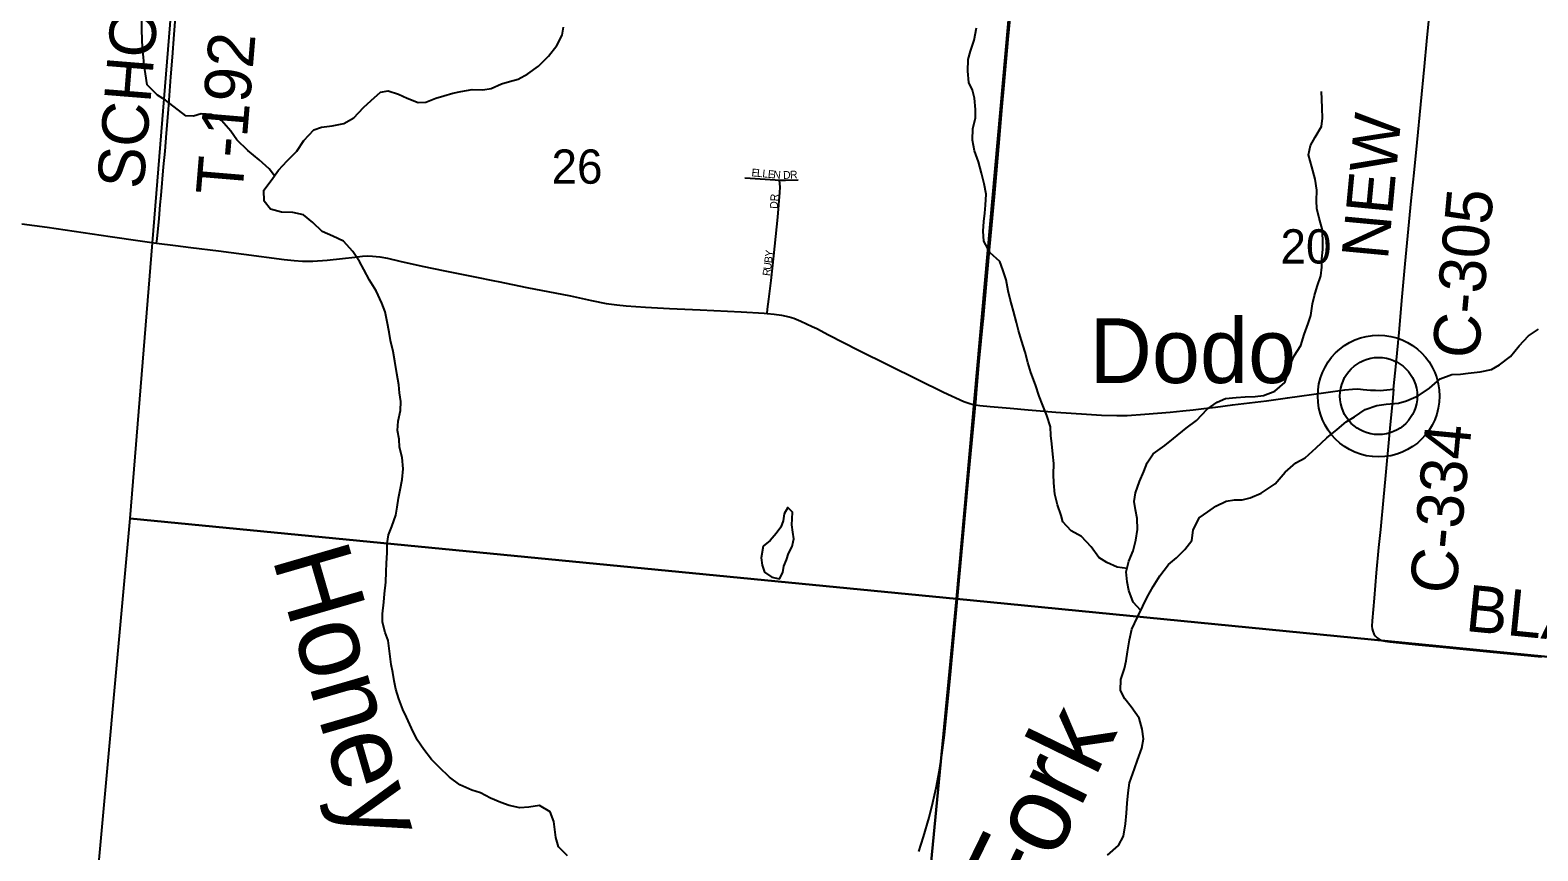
# Model space of a CAD drawing. Extents: x 1410790 to 1770854, y 566777 to 831614.
# Drawn here: x 1541506 to 1551230, y 722903 to 728196 of the extents above; entities that cross this region are included whole.
import ezdxf

# ---------------------------------------------------------------- set-up
doc = ezdxf.new("R2010")
doc.units = 0
for name, color, linetype in [('GM_X_County_Road', 7, 'Continuous'), ('GM_X_County_Road_Text', 7, 'Continuous'), ('GM_X_Minor_Lake', 7, 'Continuous'), ('GM_X_Minor_River', 7, 'Continuous'), ('GM_X_Minor_River_Text', 7, 'Continuous'), ('GM_X_Section', 7, 'Continuous'), ('GM_X_Section_Text', 7, 'Continuous'), ('GM_X_State_Route', 7, 'Continuous'), ('GM_X_Township_Road', 7, 'Continuous'), ('GM_X_Township_Road_Text', 7, 'Continuous'), ('GM_X_Township_Subdivision', 7, 'Continuous'), ('GM_X_Township_Subdivision_Text', 7, 'Continuous'), ('GM_X_Unincorporated', 7, 'Continuous'), ('GM_X_Unincorporated_Location', 7, 'Continuous'), ('GM_X_Unincorporated_Text', 7, 'Continuous')]:
    doc.layers.add(name, color=color, linetype=linetype)

msp = doc.modelspace()

# ---------------------------------------------------------------- linework, layer by layer
at = {"layer": 'GM_X_County_Road'}
for points in [[(1550299.8, 725880.5), (1550317.4, 726046.4), (1550335.5, 726247.2), (1550355.7, 726476), (1550374.1, 726688.4), (1550412.9, 727096.4), (1550431.9, 727275.8), (1550451.6, 727471.6), (1550475.7, 727716.4), (1550499.8, 727961.1), (1550514.8, 728124.5), (1550550.2, 728500.1), (1550583.4, 728859.3), (1550616.2, 729218.7), (1550635.8, 729449.5)], [(1541452.7, 726946.3), (1541615.3, 726924.6), (1542021.3, 726865.4), (1542216.2, 726836.9), (1542321.6, 726823)], [(1542321.6, 726823), (1542444.1, 726806.9), (1542541.8, 726795.1), (1542720.7, 726772.3), (1542883.3, 726750.6), (1543143.8, 726716.4), (1543209.3, 726709.7), (1543261.4, 726705.9), (1543329.1, 726706.7), (1543422.2, 726712.1), (1543520.1, 726723.3), (1543600.4, 726732.7), (1543648.8, 726738.5), (1543681.2, 726740), (1543713.6, 726738.9), (1543762.1, 726733.6), (1543810.3, 726724.9), (1543890, 726706.6), (1544034.1, 726675.1), (1544179.8, 726644.2), (1544244.3, 726631)], [(1544244.3, 726631), (1544373.4, 726604.3), (1544500, 726579.3), (1544525.4, 726574.2)], [(1544525.4, 726574.2), (1544709, 726536.7), (1544990.6, 726481.9), (1545127.2, 726452.9), (1545220.6, 726434.2), (1545289.2, 726423.8), (1545350.8, 726417.7), (1545475, 726409.9), (1545630.3, 726402.1), (1545826.5, 726392.5), (1546092.1, 726379.9), (1546239.4, 726371), (1546258.9, 726369.1)], [(1546258.9, 726369.1), (1546304.5, 726364.9), (1546352.9, 726357.7), (1546400.5, 726347.2), (1546431.5, 726337.8), (1546476.8, 726319.7), (1546550.2, 726285.9), (1546579, 726271.5), (1546655.5, 726231.1), (1546848.5, 726132.9), (1547235.4, 725941.6), (1547396.8, 725862.1), (1547528.8, 725801.4), (1547566.4, 725787.8), (1547582.4, 725783.4), (1547598.7, 725780), (1547603, 725779.3)], [(1547969.2, 725746), (1548121.9, 725733.2), (1548318.3, 725718.9), (1548416.8, 725713.3), (1548515.4, 725710.5), (1548581.2, 725711.3), (1548696, 725719), (1548859.7, 725733), (1548941.4, 725740.9), (1549006.2, 725747.8), (1549075.6, 725755.4), (1549152.1, 725764.9), (1549261.4, 725779.7), (1549480.2, 725805.7), (1549614.7, 725824.8), (1549863, 725858.7), (1549986.2, 725876), (1550034.9, 725881.3), (1550068.7, 725882.1), (1550104.3, 725879.5), (1550151.2, 725875.2), (1550183.3, 725873.4), (1550213.7, 725872.6), (1550299.8, 725880.5)], [(1550299.8, 725880.5), (1550294.3, 725824.5), (1550275.3, 725628.4), (1550245.5, 725301.5), (1550234.6, 725187.2), (1550214.5, 724975.1), (1550203.5, 724860.8), (1550188.1, 724697.4), (1550174.1, 724533.9), (1550161.8, 724386.6), (1550160.5, 724353.1), (1550161.7, 724336.1), (1550165.1, 724319.3), (1550171.9, 724303.6), (1550181.5, 724289.4), (1550193.8, 724277.4), (1550205.7, 724267.6), (1550223.6, 724261), (1550245.1, 724255.4), (1550275.2, 724251.6), (1550460.2, 724232), (1550598.4, 724218.8), (1550921.1, 724187.7), (1551253.1, 724154.3)], [(1547603, 725779.3), (1547631.5, 725775.1), (1547696.9, 725768.8), (1547827.5, 725757.8), (1547942, 725748.3), (1547969.2, 725746)]]:
    msp.add_lwpolyline(points, dxfattribs=at)
at = {"layer": 'GM_X_Minor_Lake'}
for points in [[(1546427.9, 724895.9), (1546432, 724914.6), (1546424.6, 724958.8), (1546419.1, 725004.9), (1546421.6, 725045), (1546422.1, 725087.1), (1546392.5, 725117.5), (1546370, 725077.7), (1546363.4, 725031.7), (1546346.9, 724991.8), (1546318.3, 724950.1), (1546279.7, 724904.5), (1546233.2, 724869)], [(1546233.2, 724869), (1546220.3, 724793), (1546227.7, 724746.8), (1546243.2, 724700.5), (1546288.8, 724667.9), (1546338.7, 724657.2), (1546361.3, 724699), (1546367.8, 724739), (1546384.3, 724780.9), (1546396.8, 724820.8), (1546421.4, 724866.6), (1546427.9, 724895.9)]]:
    msp.add_lwpolyline(points, dxfattribs=at)
at = {"layer": 'GM_X_Minor_River'}
for points in [[(1543082.3, 727257.3), (1543047.8, 727301.7), (1542982.5, 727360.7), (1542909.1, 727419.7), (1542839.9, 727488.7), (1542800.6, 727545.3), (1542739.4, 727614.2), (1542673.8, 727653.1), (1542609.7, 727655.9), (1542559.5, 727642.5), (1542509.5, 727643.2), (1542378.6, 727745), (1542326.9, 727777.7), (1542259.7, 727842.7), (1542250.6, 727914.9), (1542241.2, 727971.2), (1542237.9, 728021.3), (1542230.5, 728075.5), (1542227.3, 728141.7), (1542226, 728191.8), (1542226.7, 728253.9)], [(1543795.6, 724312.3), (1543778.4, 724378.7), (1543779.1, 724432.8), (1543788, 724506.8), (1543790.7, 724560.9), (1543799.6, 724636.9), (1543802.4, 724703), (1543805.1, 724759.1), (1543808, 724825.2), (1543808.7, 724885.3), (1543817.4, 724941.3), (1543838.1, 724995.2), (1543865, 725069), (1543873.7, 725119), (1543882.4, 725177), (1543893.1, 725231), (1543905.9, 725299), (1543910.8, 725367), (1543905.7, 725439.2), (1543888.5, 725507.6), (1543885.1, 725557.8), (1543875.8, 725614), (1543878.6, 725674.1), (1543895.5, 725744), (1543896.2, 725802.1), (1543888.8, 725856.3), (1543883.5, 725908.5), (1543870.4, 725982.8), (1543857.4, 726061.1), (1543848.1, 726123.4), (1543831, 726193.7), (1543821.6, 726247.9), (1543808.4, 726314.2), (1543795.2, 726378.5), (1543773.9, 726434.9), (1543736.9, 726515.5), (1543693.7, 726584.2), (1543658.5, 726652.8), (1543629.1, 726703.3), (1543587.8, 726767.9), (1543526.6, 726834.8), (1543458.9, 726867.7), (1543389.2, 726896.7), (1543329.9, 726955.5), (1543268.4, 727004.4), (1543200.5, 727019.3), (1543126.5, 727022.2), (1543056.6, 727041.1), (1543015.2, 727093.7), (1543012.1, 727163.9), (1543060.9, 727227.4), (1543107.8, 727293), (1543164.6, 727354.4), (1543225.5, 727415.8), (1543270.4, 727485.3), (1543335.3, 727552.7), (1543385.5, 727570.1), (1543453.7, 727579.2), (1543528, 727594.3), (1543594.5, 727631.6), (1543655.4, 727696.9), (1543706, 727742.4), (1543764.8, 727795.8), (1543814.9, 727805.2), (1543882.7, 727782.3), (1543936.5, 727757.6), (1544008.2, 727728.6), (1544058.3, 727732), (1544122.7, 727757.2), (1544175, 727772.6), (1544231.2, 727789.9), (1544283.4, 727801.3), (1544357.6, 727812.4), (1544425.7, 727811.5), (1544479.9, 727818.9), (1544546.3, 727850.1), (1544598.6, 727865.5), (1544652.8, 727880.9), (1544715.3, 727914.2), (1544784, 727963.4), (1544848.9, 728028.7), (1544903.8, 728098.2), (1544936.7, 728163.9), (1544945.3, 728215.9)], [(1548166.7, 725025.2), (1548155.8, 725065.3), (1548132.7, 725135.8), (1548115.5, 725204.1), (1548108.4, 725276.4), (1548107.1, 725330.5), (1548107.9, 725400.6), (1548102.7, 725460.8), (1548095.5, 725529), (1548088.2, 725581.2), (1548086.9, 725637.4), (1548063.8, 725711.8), (1548038.5, 725776.3), (1548013.2, 725836.7), (1547990.1, 725909.1), (1547961.1, 725987.7), (1547939.8, 726052), (1547922.7, 726120.4), (1547899.6, 726194.8), (1547880.3, 726259.2), (1547867, 726311.5), (1547847.8, 726383.9), (1547826.8, 726462.3), (1547813.4, 726514.6), (1547800.3, 726586.9), (1547779.1, 726651.3), (1547759.7, 726703.6), (1547698.4, 726760.5), (1547657.2, 726835.2), (1547652, 726899.4), (1547656.8, 726961.4), (1547663.5, 727015.5), (1547668.1, 727067.5), (1547671, 727137.6), (1547659.8, 727205.9), (1547642.7, 727274.3), (1547621.5, 727346.7), (1547596.4, 727417.1), (1547583.2, 727487.4), (1547586.2, 727561.5), (1547603, 727627.5), (1547603.7, 727683.6), (1547596.6, 727757.8), (1547583.2, 727808.1), (1547559.8, 727858.5), (1547552.7, 727932.7), (1547555.7, 728006.8), (1547570.3, 728060.8), (1547595.2, 728130.6), (1547610.2, 728210.6)], [(1548669, 724452.9), (1548619.2, 724507.8), (1548592, 724582.2), (1548580.7, 724638.5), (1548575.5, 724702.7), (1548592.4, 724770.7), (1548619.3, 724838.5), (1548638.1, 724906.4), (1548647, 724976.5), (1548645.9, 725046.7), (1548634.5, 725102.9), (1548627.2, 725157.2), (1548635.9, 725213.2), (1548660.8, 725285), (1548689.7, 725348.9), (1548710.4, 725404.8), (1548749.3, 725464.4), (1548824.1, 725517.7), (1548880.9, 725563.1), (1548961.9, 725628.3), (1549028.7, 725677.7), (1549097.8, 725751), (1549162.5, 725796.4), (1549214.9, 725819.8), (1549285.2, 725827), (1549341.4, 725830.4), (1549407.6, 725833.6), (1549459.9, 725841), (1549534.4, 725868.2), (1549599.3, 725923.6), (1549615.9, 725975.5), (1549634.8, 726041.4), (1549657.5, 726095.3), (1549702.5, 726162.9), (1549723.4, 726232.8), (1549748.3, 726304.7), (1549765, 726356.6), (1549776, 726430.7), (1549788.7, 726484.7), (1549807.4, 726542.6), (1549830.3, 726612.5), (1549837, 726668.5), (1549837.7, 726720.6), (1549842.4, 726780.7), (1549843.2, 726844.8), (1549838.1, 726915), (1549820.8, 726983.4), (1549805.6, 727045.7), (1549802.2, 727095.9), (1549805, 727164), (1549793.8, 727234.3), (1549772.8, 727314.7), (1549751.6, 727391.1), (1549764.4, 727453.2), (1549793.2, 727506.9), (1549834.1, 727574.6), (1549840.8, 727628.7), (1549839.6, 727692.8), (1549836.3, 727751), (1549834.9, 727801.1)], [(1548454.8, 722875.9), (1548525.8, 722937.3), (1548558.6, 722999), (1548569.6, 723077.1), (1548576.5, 723147.2), (1548581.3, 723211.2), (1548588.1, 723277.3), (1548596.9, 723341.4), (1548628.1, 723433.2), (1548648.8, 723489.1), (1548675.9, 723564.9), (1548686.6, 723625), (1548677.3, 723687.2), (1548658.2, 723759.6), (1548606.9, 723832.4), (1548567.4, 723882.9), (1548538, 723937.4), (1548540.9, 724007.5), (1548563.8, 724079.4), (1548574.5, 724129.4), (1548583.2, 724187.4), (1548596.2, 724263.5), (1548611.1, 724333.5), (1548648.1, 724411.2), (1548683.1, 724481), (1548709.9, 724538.8), (1548748.8, 724608.5), (1548791.8, 724676.1), (1548848.8, 724749.6), (1548899.5, 724793.2), (1548952.3, 724846.7), (1548999.1, 724904.2), (1549008, 724972.3), (1549045, 725050), (1549101.7, 725089.5), (1549152.3, 725127), (1549220.9, 725158.2), (1549273.1, 725167.7), (1549323.2, 725167.1), (1549375.6, 725180.5), (1549446.1, 725209.7), (1549535.1, 725270.8), (1549600.2, 725346.2), (1549669.1, 725405.6), (1549729.7, 725438.9), (1549800.7, 725502.3), (1549869.7, 725567.6), (1549936.5, 725621), (1549993.3, 725670.4), (1550047.8, 725701.8), (1550116.6, 725749.2), (1550191.1, 725776.3), (1550251.4, 725783.7), (1550331.7, 725790.8), (1550382, 725806.2), (1550458.6, 725837.4), (1550531.4, 725886.6), (1550600.4, 725948), (1550674.9, 725975.2), (1550731.1, 725978.5), (1550781.3, 725983.9), (1550857.6, 725993.1), (1550932, 726008.2), (1550982.5, 726037.7), (1551053.4, 726091), (1551110.4, 726160.5), (1551169.3, 726224), (1551234.1, 726267.3)], [(1548580.7, 724723.7), (1548517.7, 724733.5), (1548449.9, 724762.3), (1548398.1, 724795), (1548348.8, 724863.7), (1548287.5, 724930.6), (1548219.8, 724968.1), (1548166.7, 725025.2)], [(1544971, 722870.7), (1544913.7, 722929.5), (1544896.4, 722989.9), (1544891, 723042.1), (1544883.6, 723092.3), (1544860.4, 723154.7), (1544790.8, 723195.6), (1544722.6, 723184.5), (1544664.5, 723181.2), (1544594.6, 723196.1), (1544540.8, 723214.8), (1544475.1, 723243.7), (1544411.4, 723278.5), (1544353.6, 723295.3), (1544277.9, 723328.3), (1544210.5, 723379.3), (1544143.2, 723442.2), (1544093.7, 723492.9), (1544044.5, 723557.7), (1544001.2, 723620.4), (1543966.1, 723695), (1543932.9, 723765.5), (1543909.5, 723815.9), (1543884.4, 723884.4), (1543865.1, 723946.7), (1543853.8, 723999), (1543844.4, 724053.2), (1543835, 724105.4), (1543814.9, 724260), (1543795.6, 724312.3)]]:
    msp.add_lwpolyline(points, dxfattribs=at)
at = {"layer": 'GM_X_Section'}
for points in [[(1542572.3, 730249.7), (1547947.8, 729722.4), (1547481.6, 724527.8), (1542151.9, 725046.2)], [(1547947.8, 729722.4), (1553294.2, 729211.4), (1552829.8, 724004.2), (1547481.6, 724527.8)], [(1542151.9, 725046.2), (1547481.6, 724527.8), (1546971.8, 719240), (1541667.5, 719721.9)], [(1547481.6, 724527.8), (1552829.8, 724004.2), (1552320.8, 718757.7), (1546971.8, 719240)]]:
    msp.add_lwpolyline(points, close=True, dxfattribs=at)
at = {"layer": 'GM_X_State_Route'}
msp.add_lwpolyline([(1547238.5, 722899.8), (1547268.4, 722993.4), (1547304.1, 723119.5), (1547328.4, 723214.7), (1547349.4, 723310.7), (1547371.1, 723423.4), (1547386.4, 723520.4), (1547402.3, 723650.5), (1547437.3, 723993.1), (1547478.2, 724434.1), (1547523.6, 724924.2), (1547556.2, 725283.7), (1547591.6, 725666), (1547603, 725779.3), (1547604.3, 725794.5), (1547611.5, 725881.2), (1547627.5, 726058.7), (1547640.4, 726190.4), (1547650.3, 726299.6), (1547653.8, 726337.4), (1547671.7, 726534.9), (1547680.5, 726633.7), (1547695, 726799.9), (1547725.2, 727122.2), (1547738.3, 727269.1), (1547762, 727547), (1547773.7, 727678.4), (1547788.1, 727840.6), (1547797, 727941), (1547814.7, 728135.3), (1547842, 728426.8)], dxfattribs=at)
at = {"layer": 'GM_X_Township_Road'}
msp.add_lwpolyline([(1542321.6, 726823), (1542324.5, 726849.4), (1542337.7, 726982.2), (1542344.6, 727069.9), (1542350, 727129.6), (1542366.4, 727314.8), (1542375.6, 727414.7), (1542385, 727530.8), (1542397.1, 727684.7), (1542413.8, 727895.7), (1542424.7, 728022.3), (1542435.3, 728169.1), (1542464.9, 728565), (1542473.1, 728659.8), (1542478.6, 728739.2), (1542484.1, 728807.6), (1542490.4, 728886.9), (1542497.7, 728975.3), (1542505, 729085.7), (1542513.2, 729180.5), (1542517.8, 729262.6), (1542523.3, 729307.3), (1542531.2, 729338.3)], dxfattribs=at)
at = {"layer": 'GM_X_Township_Subdivision'}
for points in [[(1546114.7, 727244.8), (1546149, 727240.8), (1546311.7, 727230.5), (1546340, 727229.6)], [(1546258.9, 726369.1), (1546262.1, 726396.6), (1546269.7, 726462.2), (1546284.8, 726582.5), (1546303.5, 726740.5), (1546327.2, 726989.1), (1546341.6, 727148.9), (1546343.1, 727184), (1546340, 727229.6)], [(1546340, 727229.6), (1546377.7, 727228.5), (1546460.3, 727230.8)]]:
    msp.add_lwpolyline(points, dxfattribs=at)
at = {"layer": 'GM_X_Unincorporated'}
for radius in [392.8, 249]:
    msp.add_circle((1550203.1, 725836.5), radius, dxfattribs=at)
at = {"layer": 'GM_X_Unincorporated_Location'}
msp.add_line((1550203.1, 725836.5), (1550203.1, 725836.5), dxfattribs=at)

# ---------------------------------------------------------------- texts
at = {"layer": 'GM_X_County_Road_Text'}
for s, rotation, p in [('NEW', 84.58772, (1550262.3, 726710)), ('C-305', 84.78196, (1550846.4, 726069.8)), ('C-334', 84.61454, (1550701.3, 724553)), ('BLACK', 354.33047, (1550756.7, 724322.2))]:
    msp.add_text(s, height=300, rotation=rotation, dxfattribs=at).set_placement(p)
at = {"layer": 'GM_X_Minor_River_Text'}
for s, height, rotation, p in [('Honey', 499.84, 286.19473, (1543064.6, 724793.4)), ('Fork', 499.88, 64.00194, (1547934.9, 722470.1))]:
    msp.add_text(s, height=height, rotation=rotation, dxfattribs=at).set_placement(p)
at = {"layer": 'GM_X_Section_Text'}
for s, p in [('26', (1544868.8, 727205.8)), ('20', (1549570.2, 726691))]:
    msp.add_text(s, height=221, rotation=0.00001, dxfattribs=at).set_placement(p)
at = {"layer": 'GM_X_Township_Road_Text'}
for s, rotation, p in [('SCHOOL', 85.39201, (1542236.5, 727166.1)), ('T-192', 85.23653, (1542873.1, 727122.2))]:
    msp.add_text(s, height=300, rotation=rotation, dxfattribs=at).set_placement(p)
at = {"layer": 'GM_X_Township_Subdivision_Text'}
for s, rotation, p in [('E', 354.58298, (1546156.7, 727254.3)), ('L', 354.55449, (1546191.8, 727251)), ('L', 354.5789, (1546226.8, 727247.6)), ('E', 354.58169, (1546261.9, 727244.3)), ('N', 354.80781, (1546297.1, 727240.9)), ('D', 2.18622, (1546363.1, 727236.7)), ('R', 2.9722, (1546407.8, 727238.4)), ('DR', 86.98901, (1546326.8, 727043.2)), ('B', 82.61624, (1546289.5, 726691.4)), ('Y', 84.1244, (1546294.8, 726732)), ('R', 82.43824, (1546278.5, 726608.3)), ('U', 82.43514, (1546283.7, 726647.6))]:
    msp.add_text(s, height=50, rotation=rotation, dxfattribs=at).set_placement(p)
at = {"layer": 'GM_X_Unincorporated_Text'}
msp.add_text('Dodo', height=417, rotation=0.00001, dxfattribs=at).set_placement((1548338.2, 725920.5))

doc.saveas('drawing.dxf')
